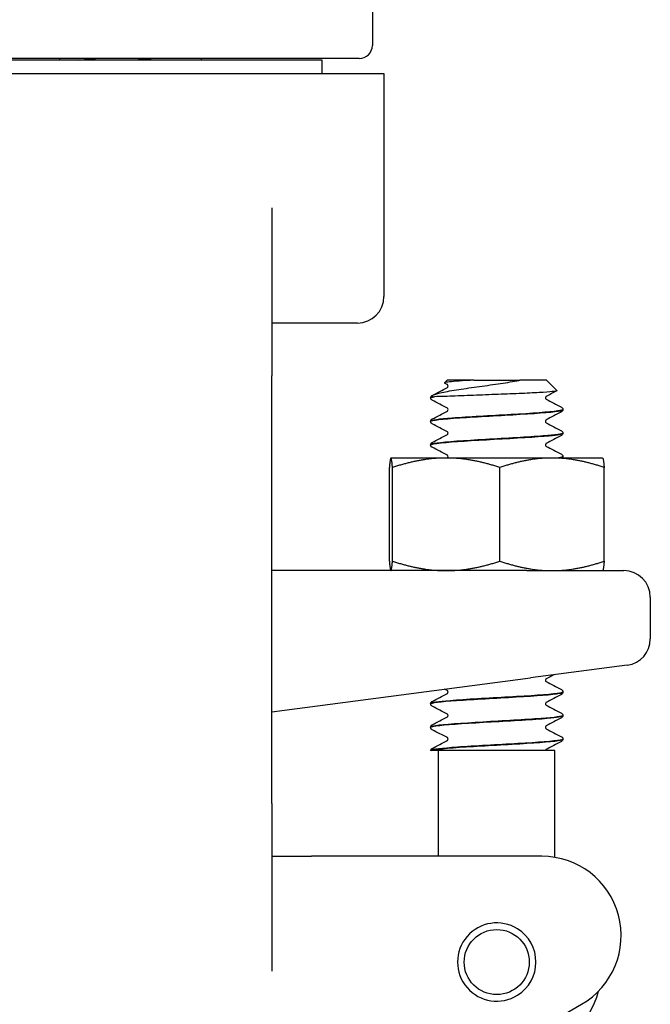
# Model space of a CAD drawing. Header units: inches. Extents: x 36 to 1719, y -84 to 1122.
# Tile 340 of 550: x 910.2 to 911.69, y 421.42 to 423.75. Entities that reach past the tile are written whole.
import ezdxf

# ---------------------------------------------------------------- set-up
doc = ezdxf.new("R2010")
doc.units = ezdxf.units.IN
doc.header["$LTSCALE"] = 48
doc.header["$MEASUREMENT"] = 0
doc.layers.add('Visible (ANSI)', color=7, linetype='Continuous', lineweight=30)

msp = doc.modelspace()

# ---------------------------------------------------------------- linework, layer by layer
at = {"layer": 'Visible (ANSI)'}
for p, q in [((911.03018, 423.82568), (911.03018, 423.68818)), ((910.99893, 423.65693), (909.96143, 423.65693)), ((910.91193, 423.65318), (910.04843, 423.65318)), ((910.29268, 423.65318), (910.29268, 423.65693)), ((910.62602, 423.65693), (910.62602, 423.65318)), ((910.91193, 423.62193), (910.91193, 423.65318)), ((909.90268, 423.62193), (911.05768, 423.62193)), ((911.05768, 423.62193), (911.05768, 423.09443)), ((910.79268, 423.30384), (910.79268, 422.90693)), ((910.99518, 423.03193), (910.79268, 423.03193)), ((910.79268, 421.89693), (910.79268, 422.90693)), ((911.20666, 422.89693), (911.20034, 422.89061)), ((911.26989, 422.89693), (911.20666, 422.89693)), ((911.26989, 422.89693), (911.32424, 422.89693)), ((911.32424, 422.89693), (911.37853, 422.89693)), ((911.4412, 422.89693), (911.37853, 422.89693)), ((911.4412, 422.89693), (911.46581, 422.87232)), ((911.16768, 422.8549), (911.16768, 422.85549)), ((911.17369, 422.85795), (911.17684, 422.85795)), ((911.48018, 422.8271), (911.48018, 422.82768)), ((911.16768, 422.79929), (911.16768, 422.79988)), ((911.48018, 422.77149), (911.48018, 422.77207)), ((911.16768, 422.74368), (911.16768, 422.74426)), ((911.07393, 422.71293), (911.07385, 422.71288)), ((911.07401, 422.71293), (911.07393, 422.71293)), ((911.20454, 422.71293), (911.07401, 422.71293)), ((911.45446, 422.71293), (911.20454, 422.71293)), ((911.57393, 422.71293), (911.45446, 422.71293)), ((911.48018, 422.71588), (911.48018, 422.71646)), ((911.57393, 422.71293), (911.57401, 422.71288)), ((911.0703, 422.46926), (911.0703, 422.6906)), ((911.07773, 422.46926), (911.07773, 422.6906)), ((911.33136, 422.46926), (911.33136, 422.6906)), ((911.57756, 422.46926), (911.57756, 422.6906)), ((911.39504, 422.44693), (910.79268, 422.44693)), ((911.07393, 422.44693), (911.07385, 422.44698)), ((911.39504, 422.44693), (911.62393, 422.44693)), ((911.57393, 422.44693), (911.57401, 422.44698)), ((911.68643, 422.38443), (911.68643, 422.28554)), ((911.63209, 422.22358), (911.4032, 422.19345)), ((910.79268, 422.11307), (911.4032, 422.19345)), ((911.48018, 422.15977), (911.48018, 422.16035)), ((911.16768, 422.13196), (911.16768, 422.13254)), ((911.48018, 422.10415), (911.48018, 422.10474)), ((911.16768, 422.07635), (911.16768, 422.07693)), ((911.48018, 422.04854), (911.48018, 422.04913)), ((911.16805, 422.02193), (911.16774, 422.02193)), ((911.16909, 422.02193), (911.16805, 422.02193)), ((911.19974, 422.02193), (911.16909, 422.02193)), ((911.18643, 421.77193), (911.18643, 422.02193)), ((911.32323, 422.02193), (911.19974, 422.02193)), ((911.46143, 422.02193), (911.32323, 422.02193)), ((911.46143, 421.7693), (911.46143, 422.02193)), ((910.79268, 421.89693), (910.79268, 421.50002)), ((910.79268, 421.77193), (910.88628, 421.77193)), ((910.97396, 421.77193), (910.88628, 421.77193)), ((911.43018, 421.77193), (910.97396, 421.77193)), ((911.2899, 421.28693), (911.52393, 421.42205))]:
    msp.add_line(p, q, dxfattribs=at)
msp.add_circle((911.32393, 421.52193), 0.07688, dxfattribs=at)
for centre, radius, start, end in [((910.99893, 423.68818), 0.03125, 270, 0), ((910.99518, 423.09443), 0.0625, 270, 0), ((911.62393, 422.38443), 0.0625, 0, 90), ((911.62393, 422.28554), 0.0625, 277.5, 0), ((911.43018, 421.58443), 0.1875, 300, 90), ((911.32393, 421.52193), 0.0925, 57.84992, 302.15008), ((911.32393, 421.52193), 0.0925, 302.15008, 57.84992), ((911.32393, 421.52193), 0.25, 289.94844, 344.10999)]:
    msp.add_arc(centre, radius, start, end, dxfattribs=at)
for points in [[(910.33707, 423.65318), (910.34841, 423.65443), (910.3616, 423.65568), (910.37627, 423.65693)], [(910.51272, 423.65693), (910.49933, 423.65568), (910.48551, 423.65443), (910.4718, 423.65318)], [(911.26989, 422.89693), (911.266, 422.89674), (911.2622, 422.89654), (911.25851, 422.89633)], [(911.37602, 422.89633), (911.37709, 422.89653), (911.37794, 422.89673), (911.37853, 422.89693)], [(911.17158, 422.86092), (911.18348, 422.86715), (911.19538, 422.87339), (911.20727, 422.87964)], [(911.20727, 422.88636), (911.20508, 422.88751), (911.20289, 422.88867), (911.2007, 422.88982)], [(911.4655, 422.87163), (911.4572, 422.86728), (911.44889, 422.86292), (911.4406, 422.85856)], [(911.16789, 422.85488), (911.16779, 422.8559), (911.17074, 422.85693), (911.17684, 422.85795)], [(911.17369, 422.85795), (911.16971, 422.85713), (911.16782, 422.85631), (911.16791, 422.85549)], [(911.20727, 422.83075), (911.19532, 422.83703), (911.18337, 422.8433), (911.17142, 422.84956)], [(911.4406, 422.85183), (911.45254, 422.84555), (911.46449, 422.83928), (911.47645, 422.83302)], [(911.17142, 422.80522), (911.18337, 422.81148), (911.19532, 422.81775), (911.20727, 422.82403)], [(911.47645, 422.82176), (911.46449, 422.81549), (911.45254, 422.80923), (911.4406, 422.80295)], [(911.20727, 422.77514), (911.19532, 422.78142), (911.18337, 422.78769), (911.17142, 422.79395)], [(911.4406, 422.79622), (911.45254, 422.78994), (911.46449, 422.78367), (911.47645, 422.77741)], [(911.17142, 422.74961), (911.18337, 422.75587), (911.19532, 422.76214), (911.20727, 422.76842)], [(911.47645, 422.76614), (911.46449, 422.75988), (911.45254, 422.75362), (911.4406, 422.74733)], [(911.20727, 422.71953), (911.19532, 422.72581), (911.18337, 422.73208), (911.17142, 422.73834)], [(911.4406, 422.74061), (911.45254, 422.73433), (911.46449, 422.72806), (911.47645, 422.7218)], [(911.48018, 422.71585), (911.48012, 422.71473), (911.47971, 422.71368), (911.47921, 422.71293)], [(911.45875, 422.20076), (911.4527, 422.19758), (911.44665, 422.19441), (911.4406, 422.19122)], [(911.4406, 422.1845), (911.45254, 422.17822), (911.46449, 422.17195), (911.47645, 422.16569)], [(911.17142, 422.13788), (911.18337, 422.14415), (911.19532, 422.15041), (911.20727, 422.15669)], [(911.20727, 422.16342), (911.20512, 422.16455), (911.20297, 422.16567), (911.20083, 422.1668)], [(911.47645, 422.15442), (911.46449, 422.14816), (911.45254, 422.14189), (911.4406, 422.13561)], [(911.20727, 422.10781), (911.19532, 422.11409), (911.18337, 422.12036), (911.17142, 422.12662)], [(911.4406, 422.12889), (911.45254, 422.12261), (911.46449, 422.11634), (911.47645, 422.11008)], [(911.17142, 422.08227), (911.18337, 422.08853), (911.19532, 422.0948), (911.20727, 422.10108)], [(911.47645, 422.09881), (911.46449, 422.09255), (911.45254, 422.08628), (911.4406, 422.08)], [(911.20727, 422.0522), (911.19532, 422.05848), (911.18337, 422.06474), (911.17142, 422.07101)], [(911.4406, 422.07328), (911.45254, 422.067), (911.46449, 422.06073), (911.47645, 422.05447)], [(911.17142, 422.02666), (911.18337, 422.03292), (911.19532, 422.03919), (911.20727, 422.04547)], [(911.47645, 422.0432), (911.46449, 422.03694), (911.45254, 422.03067), (911.4406, 422.02439)]]:
    msp.add_open_spline(points, degree=3, dxfattribs=at)
for points, knots in [([(911.17128, 422.86075), (911.17555, 422.86308), (911.18342, 422.86543), (911.20529, 422.87019), (911.2188, 422.87255), (911.24939, 422.87731), (911.26598, 422.87967), (911.29985, 422.88443), (911.31674, 422.88678), (911.34849, 422.89153), (911.36312, 422.89388), (911.37602, 422.89633)], [-0.67634923, -0.67634923, -0.67634923, -0.67634923, -0.52774982, -0.52774982, -0.38555901, -0.38555901, -0.25020713, -0.25020713, -0.12168954, -0.12168954, 0, 0, 0, 0]), ([(911.25851, 422.89633), (911.24717, 422.89567), (911.23706, 422.89503), (911.21993, 422.89374), (911.21309, 422.8931), (911.20257, 422.89169), (911.19985, 422.89094), (911.2003, 422.89007), (911.20046, 422.88994), (911.2007, 422.88982)], [-2.12179282, -2.12179282, -2.12179282, -2.12179282, -2.02048123, -2.02048123, -1.91755472, -1.91755472, -1.79490964, -1.79490964, -1.77433809, -1.77433809, -1.77433809, -1.77433809]), ([(911.20887, 422.883), (911.20887, 422.88407), (911.20842, 422.88507), (911.20772, 422.88603), (911.20746, 422.88622), (911.20727, 422.88636), (911.20724, 422.88637), (911.20724, 422.88637)], [0, 0, 0, 0, 0.017919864, 0.017919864, 0.032518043, 0.032518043, 0.040461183, 0.040461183, 0.040461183, 0.040461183]), ([(911.20724, 422.87963), (911.20724, 422.87963), (911.20741, 422.8797), (911.20793, 422.88025), (911.20821, 422.88059), (911.20869, 422.88161), (911.20887, 422.8823), (911.20887, 422.883)], [0.003893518, 0.003893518, 0.003893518, 0.003893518, 0.02135506, 0.02135506, 0.032660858, 0.032660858, 0.044379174, 0.044379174, 0.044379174, 0.044379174]), ([(911.46581, 422.87232), (911.46589, 422.87224), (911.46593, 422.87216), (911.46591, 422.87131), (911.46222, 422.87056), (911.44789, 422.86905), (911.4373, 422.8683), (911.41042, 422.86678), (911.39432, 422.86603), (911.35861, 422.86452), (911.33929, 422.86377), (911.29992, 422.86225), (911.28024, 422.8615), (911.26181, 422.86075)], [-0.74958937, -0.74958937, -0.74958937, -0.74958937, -0.73438222, -0.73438222, -0.59190522, -0.59190522, -0.44722789, -0.44722789, -0.30035084, -0.30035084, -0.15127467, -0.15127467, 0, 0, 0, 0]), ([(911.16768, 422.85551), (911.16774, 422.85665), (911.16817, 422.85771), (911.16902, 422.85898), (911.16939, 422.85938), (911.16975, 422.8597)], [0, 0, 0, 0, 0.015967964, 0.015967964, 0.027043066, 0.027043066, 0.027043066, 0.027043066]), ([(911.17142, 422.84956), (911.17079, 422.84989), (911.17011, 422.85029), (911.16901, 422.85143), (911.16862, 422.85193), (911.16797, 422.85322), (911.16773, 422.85404), (911.16768, 422.85488)], [0, 0, 0, 0, 0.022095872, 0.022095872, 0.033561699, 0.033561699, 0.045438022, 0.045438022, 0.045438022, 0.045438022]), ([(911.17369, 422.85795), (911.17109, 422.85798), (911.16987, 422.8581), (911.169, 422.85847), (911.16896, 422.85867), (911.16911, 422.85899), (911.16916, 422.85907), (911.16927, 422.85921), (911.16931, 422.85925), (911.16937, 422.85932), (911.16939, 422.85935), (911.16944, 422.8594), (911.16946, 422.85942), (911.1695, 422.85946), (911.16952, 422.85948), (911.16956, 422.85952), (911.16959, 422.85954), (911.16965, 422.8596), (911.16968, 422.85963), (911.16982, 422.85976), (911.16993, 422.85985), (911.17035, 422.86018), (911.17072, 422.86045), (911.17128, 422.86075)], [-0.17168991, -0.17168991, -0.17168991, -0.17168991, -0.0982332, -0.0982332, -0.0491093, -0.0491093, -0.03761956, -0.03761956, -0.03394059, -0.03394059, -0.03224924, -0.03224924, -0.03117451, -0.03117451, -0.03017054, -0.03017054, -0.0289244, -0.0289244, -0.02683852, -0.02683852, -0.01955178, -0.01955178, 0, 0, 0, 0]), ([(911.26181, 422.86075), (911.2515, 422.86033), (911.24168, 422.85996), (911.22322, 422.85929), (911.21467, 422.859), (911.19379, 422.85832), (911.18347, 422.858), (911.17684, 422.85795)], [-0.3187664, -0.3187664, -0.3187664, -0.3187664, -0.23449039, -0.23449039, -0.1487662, -0.1487662, 0, 0, 0, 0]), ([(911.44062, 422.85857), (911.44062, 422.85857), (911.44046, 422.8585), (911.43993, 422.85794), (911.43966, 422.8576), (911.43918, 422.85659), (911.439, 422.8559), (911.439, 422.8552)], [0.003893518, 0.003893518, 0.003893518, 0.003893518, 0.02135506, 0.02135506, 0.032660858, 0.032660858, 0.044379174, 0.044379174, 0.044379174, 0.044379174]), ([(911.439, 422.8552), (911.439, 422.85412), (911.43944, 422.85313), (911.44015, 422.85217), (911.4404, 422.85197), (911.44059, 422.85184), (911.44062, 422.85182), (911.44062, 422.85182)], [0, 0, 0, 0, 0.017919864, 0.017919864, 0.032518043, 0.032518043, 0.040461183, 0.040461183, 0.040461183, 0.040461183]), ([(911.16769, 422.79927), (911.16768, 422.79934), (911.16769, 422.7994), (911.16771, 422.79947), (911.16873, 422.8023), (911.19532, 422.80513), (911.23675, 422.80796), (911.27798, 422.81077), (911.33282, 422.81359), (911.37929, 422.8164), (911.42558, 422.81921), (911.46236, 422.82201), (911.475, 422.82481), (911.47844, 422.82557), (911.48006, 422.82634), (911.47997, 422.8271)], [-17.2816205, -17.2816205, -17.2816205, -17.2816205, -17.2584859, -17.2584859, -17.2584859, -16.2999201, -16.2999201, -16.2999201, -15.3458188, -15.3458188, -15.3458188, -14.3954331, -14.3954331, -14.3954331, -14.1371669, -14.1371669, -14.1371669, -14.1371669]), ([(911.47987, 422.82771), (911.47998, 422.82652), (911.47603, 422.82533), (911.46788, 422.82415), (911.44855, 422.82133), (911.40613, 422.81852), (911.3576, 422.8157), (911.30908, 422.81289), (911.25575, 422.81007), (911.21895, 422.80726), (911.18678, 422.8048), (911.16799, 422.80234), (911.16774, 422.79988)], [7.8511208, 7.8511208, 7.8511208, 7.8511208, 8.2534333, 8.2534333, 8.2534333, 9.2076053, 9.2076053, 9.2076053, 10.1615232, 10.1615232, 10.1615232, 10.9955743, 10.9955743, 10.9955743, 10.9955743]), ([(911.20887, 422.82739), (911.20887, 422.82846), (911.20842, 422.82946), (911.20772, 422.83042), (911.20746, 422.83061), (911.20727, 422.83075), (911.20724, 422.83076), (911.20724, 422.83076)], [0, 0, 0, 0, 0.017919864, 0.017919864, 0.032518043, 0.032518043, 0.040461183, 0.040461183, 0.040461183, 0.040461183]), ([(911.20724, 422.82402), (911.20724, 422.82402), (911.20741, 422.82409), (911.20793, 422.82464), (911.20821, 422.82498), (911.20869, 422.826), (911.20887, 422.82669), (911.20887, 422.82739)], [0.003893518, 0.003893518, 0.003893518, 0.003893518, 0.02135506, 0.02135506, 0.032660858, 0.032660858, 0.044379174, 0.044379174, 0.044379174, 0.044379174]), ([(911.47645, 422.83302), (911.47708, 422.83269), (911.47775, 422.83229), (911.47885, 422.83115), (911.47925, 422.83066), (911.4799, 422.82937), (911.48014, 422.82855), (911.48018, 422.82771)], [0, 0, 0, 0, 0.022095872, 0.022095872, 0.033561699, 0.033561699, 0.045438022, 0.045438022, 0.045438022, 0.045438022]), ([(911.48018, 422.82707), (911.48012, 422.82594), (911.4797, 422.82488), (911.47872, 422.82341), (911.47819, 422.82292), (911.47727, 422.82222), (911.47685, 422.82197), (911.47645, 422.82176)], [0, 0, 0, 0, 0.015967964, 0.015967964, 0.031253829, 0.031253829, 0.045415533, 0.045415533, 0.045415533, 0.045415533]), ([(911.16768, 422.7999), (911.16774, 422.80103), (911.16817, 422.8021), (911.16915, 422.80357), (911.16967, 422.80405), (911.1706, 422.80476), (911.17101, 422.80501), (911.17142, 422.80522)], [0, 0, 0, 0, 0.015967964, 0.015967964, 0.031253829, 0.031253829, 0.045415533, 0.045415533, 0.045415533, 0.045415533]), ([(911.44062, 422.80296), (911.44062, 422.80296), (911.44046, 422.80288), (911.43993, 422.80233), (911.43966, 422.80199), (911.43918, 422.80098), (911.439, 422.80029), (911.439, 422.79958)], [0.003893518, 0.003893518, 0.003893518, 0.003893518, 0.02135506, 0.02135506, 0.032660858, 0.032660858, 0.044379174, 0.044379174, 0.044379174, 0.044379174]), ([(911.17142, 422.79395), (911.17079, 422.79428), (911.17011, 422.79468), (911.16901, 422.79582), (911.16862, 422.79632), (911.16797, 422.79761), (911.16773, 422.79842), (911.16768, 422.79927)], [0, 0, 0, 0, 0.022095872, 0.022095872, 0.033561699, 0.033561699, 0.045438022, 0.045438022, 0.045438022, 0.045438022]), ([(911.439, 422.79958), (911.439, 422.79851), (911.43944, 422.79751), (911.44015, 422.79656), (911.4404, 422.79636), (911.44059, 422.79623), (911.44062, 422.79621), (911.44062, 422.79621)], [0, 0, 0, 0, 0.017919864, 0.017919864, 0.032518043, 0.032518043, 0.040461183, 0.040461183, 0.040461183, 0.040461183]), ([(911.47645, 422.77741), (911.47708, 422.77708), (911.47775, 422.77668), (911.47885, 422.77554), (911.47925, 422.77504), (911.4799, 422.77375), (911.48014, 422.77294), (911.48018, 422.77209)], [0, 0, 0, 0, 0.022095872, 0.022095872, 0.033561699, 0.033561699, 0.045438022, 0.045438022, 0.045438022, 0.045438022]), ([(911.48008, 422.77209), (911.47994, 422.76976), (911.46323, 422.76742), (911.43388, 422.76508), (911.39863, 422.76227), (911.34608, 422.75946), (911.29721, 422.75665), (911.24834, 422.75384), (911.20444, 422.75103), (911.18301, 422.74822), (911.17296, 422.7469), (911.16798, 422.74558), (911.16801, 422.74426)], [14.1343061, 14.1343061, 14.1343061, 14.1343061, 14.9274022, 14.9274022, 14.9274022, 15.879856, 15.879856, 15.879856, 16.8320759, 16.8320759, 16.8320759, 17.2787596, 17.2787596, 17.2787596, 17.2787596]), ([(911.16799, 422.74366), (911.16801, 422.74537), (911.17651, 422.74708), (911.19299, 422.74879), (911.22017, 422.75161), (911.26834, 422.75443), (911.31812, 422.75726), (911.36779, 422.76007), (911.41774, 422.76289), (911.44797, 422.7657), (911.46867, 422.76763), (911.47975, 422.76956), (911.47994, 422.77149)], [-23.5648058, -23.5648058, -23.5648058, -23.5648058, -22.9847675, -22.9847675, -22.9847675, -22.0283448, -22.0283448, -22.0283448, -21.0740719, -21.0740719, -21.0740719, -20.4203522, -20.4203522, -20.4203522, -20.4203522]), ([(911.20887, 422.77178), (911.20887, 422.77285), (911.20842, 422.77385), (911.20772, 422.77481), (911.20746, 422.775), (911.20727, 422.77513), (911.20724, 422.77515), (911.20724, 422.77515)], [0, 0, 0, 0, 0.017919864, 0.017919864, 0.032518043, 0.032518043, 0.040461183, 0.040461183, 0.040461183, 0.040461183]), ([(911.20724, 422.7684), (911.20724, 422.7684), (911.20741, 422.76848), (911.20793, 422.76903), (911.20821, 422.76937), (911.20869, 422.77038), (911.20887, 422.77108), (911.20887, 422.77178)], [0.003893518, 0.003893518, 0.003893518, 0.003893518, 0.02135506, 0.02135506, 0.032660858, 0.032660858, 0.044379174, 0.044379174, 0.044379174, 0.044379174]), ([(911.48018, 422.77146), (911.48012, 422.77033), (911.4797, 422.76926), (911.47872, 422.76779), (911.47819, 422.76731), (911.47727, 422.7666), (911.47685, 422.76636), (911.47645, 422.76614)], [0, 0, 0, 0, 0.015967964, 0.015967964, 0.031253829, 0.031253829, 0.045415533, 0.045415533, 0.045415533, 0.045415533]), ([(911.16768, 422.74429), (911.16774, 422.74542), (911.16817, 422.74649), (911.16915, 422.74796), (911.16967, 422.74844), (911.1706, 422.74915), (911.17101, 422.74939), (911.17142, 422.74961)], [0, 0, 0, 0, 0.015967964, 0.015967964, 0.031253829, 0.031253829, 0.045415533, 0.045415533, 0.045415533, 0.045415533]), ([(911.17142, 422.73834), (911.17079, 422.73867), (911.17011, 422.73907), (911.16901, 422.74021), (911.16862, 422.74071), (911.16797, 422.742), (911.16773, 422.74281), (911.16768, 422.74366)], [0, 0, 0, 0, 0.022095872, 0.022095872, 0.033561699, 0.033561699, 0.045438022, 0.045438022, 0.045438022, 0.045438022]), ([(911.44062, 422.74735), (911.44062, 422.74735), (911.44046, 422.74727), (911.43993, 422.74672), (911.43966, 422.74638), (911.43918, 422.74537), (911.439, 422.74467), (911.439, 422.74397)], [0.003893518, 0.003893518, 0.003893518, 0.003893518, 0.02135506, 0.02135506, 0.032660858, 0.032660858, 0.044379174, 0.044379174, 0.044379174, 0.044379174]), ([(911.439, 422.74397), (911.439, 422.7429), (911.43944, 422.7419), (911.44015, 422.74094), (911.4404, 422.74075), (911.44059, 422.74062), (911.44062, 422.7406), (911.44062, 422.7406)], [0, 0, 0, 0, 0.017919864, 0.017919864, 0.032518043, 0.032518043, 0.040461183, 0.040461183, 0.040461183, 0.040461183]), ([(911.20887, 422.71617), (911.20887, 422.71724), (911.20842, 422.71824), (911.20772, 422.7192), (911.20746, 422.71939), (911.20727, 422.71952), (911.20724, 422.71954), (911.20724, 422.71954)], [0, 0, 0, 0, 0.017919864, 0.017919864, 0.032518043, 0.032518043, 0.040461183, 0.040461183, 0.040461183, 0.040461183]), ([(911.20744, 422.71293), (911.20751, 422.71299), (911.20761, 422.71308), (911.20793, 422.71342), (911.20821, 422.71376), (911.20869, 422.71477), (911.20887, 422.71547), (911.20887, 422.71617)], [0.01487233, 0.01487233, 0.01487233, 0.01487233, 0.02135506, 0.02135506, 0.032660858, 0.032660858, 0.044379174, 0.044379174, 0.044379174, 0.044379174]), ([(911.48002, 422.71648), (911.48013, 422.71583), (911.47897, 422.71518), (911.47647, 422.71453), (911.47443, 422.71399), (911.47152, 422.71346), (911.46781, 422.71293)], [20.41749138, 20.41749138, 20.41749138, 20.41749138, 20.63867267, 20.63867267, 20.63867267, 20.81932014, 20.81932014, 20.81932014, 20.81932014]), ([(911.47145, 422.71293), (911.47525, 422.71358), (911.47788, 422.71422), (911.47917, 422.71487), (911.47985, 422.71521), (911.48016, 422.71554), (911.48013, 422.71588)], [-27.03673772, -27.03673772, -27.03673772, -27.03673772, -26.81712276, -26.81712276, -26.81712276, -26.70353756, -26.70353756, -26.70353756, -26.70353756]), ([(911.47645, 422.7218), (911.47708, 422.72147), (911.47775, 422.72107), (911.47885, 422.71993), (911.47925, 422.71943), (911.4799, 422.71814), (911.48014, 422.71733), (911.48018, 422.71648)], [0, 0, 0, 0, 0.022095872, 0.022095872, 0.033561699, 0.033561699, 0.045438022, 0.045438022, 0.045438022, 0.045438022]), ([(911.44062, 422.19124), (911.44062, 422.19124), (911.44046, 422.19116), (911.43993, 422.19061), (911.43966, 422.19027), (911.43918, 422.18926), (911.439, 422.18856), (911.439, 422.18786)], [0.003893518, 0.003893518, 0.003893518, 0.003893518, 0.02135506, 0.02135506, 0.032660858, 0.032660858, 0.044379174, 0.044379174, 0.044379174, 0.044379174]), ([(911.439, 422.18786), (911.439, 422.18679), (911.43944, 422.18579), (911.44015, 422.18483), (911.4404, 422.18464), (911.44059, 422.18451), (911.44062, 422.18449), (911.44062, 422.18449)], [0, 0, 0, 0, 0.017919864, 0.017919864, 0.032518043, 0.032518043, 0.040461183, 0.040461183, 0.040461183, 0.040461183]), ([(911.16769, 422.13193), (911.16764, 422.13465), (911.19092, 422.13737), (911.22902, 422.14008), (911.2684, 422.14289), (911.32258, 422.1457), (911.36995, 422.14851), (911.41731, 422.15132), (911.45663, 422.15412), (911.47223, 422.15693), (911.47749, 422.15788), (911.48001, 422.15882), (911.47992, 422.15977)], [-92.6798442, -92.6798442, -92.6798442, -92.6798442, -91.7590058, -91.7590058, -91.7590058, -90.8072453, -90.8072453, -90.8072453, -89.8557102, -89.8557102, -89.8557102, -89.5353906, -89.5353906, -89.5353906, -89.5353906]), ([(911.47986, 422.16037), (911.47997, 422.15912), (911.47554, 422.15787), (911.46647, 422.15661), (911.44591, 422.15377), (911.40199, 422.15092), (911.35264, 422.14808), (911.30342, 422.14524), (911.25015, 422.14241), (911.21443, 422.13957), (911.18492, 422.13723), (911.16806, 422.13489), (911.16779, 422.13254)], [83.2493444, 83.2493444, 83.2493444, 83.2493444, 83.6742001, 83.6742001, 83.6742001, 84.6382389, 84.6382389, 84.6382389, 85.5995394, 85.5995394, 85.5995394, 86.393798, 86.393798, 86.393798, 86.393798]), ([(911.20887, 422.16006), (911.20887, 422.16113), (911.20842, 422.16213), (911.20772, 422.16309), (911.20746, 422.16328), (911.20727, 422.16341), (911.20724, 422.16343), (911.20724, 422.16343)], [0, 0, 0, 0, 0.017919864, 0.017919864, 0.032518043, 0.032518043, 0.040461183, 0.040461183, 0.040461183, 0.040461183]), ([(911.20724, 422.15668), (911.20724, 422.15668), (911.20741, 422.15676), (911.20793, 422.15731), (911.20821, 422.15765), (911.20869, 422.15866), (911.20887, 422.15935), (911.20887, 422.16006)], [0.003893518, 0.003893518, 0.003893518, 0.003893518, 0.02135506, 0.02135506, 0.032660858, 0.032660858, 0.044379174, 0.044379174, 0.044379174, 0.044379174]), ([(911.47645, 422.16569), (911.47708, 422.16536), (911.47775, 422.16496), (911.47885, 422.16382), (911.47925, 422.16332), (911.4799, 422.16203), (911.48014, 422.16122), (911.48018, 422.16037)], [0, 0, 0, 0, 0.022095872, 0.022095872, 0.033561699, 0.033561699, 0.045438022, 0.045438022, 0.045438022, 0.045438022]), ([(911.48018, 422.15974), (911.48012, 422.15861), (911.4797, 422.15754), (911.47872, 422.15607), (911.47819, 422.15559), (911.47727, 422.15488), (911.47685, 422.15463), (911.47645, 422.15442)], [0, 0, 0, 0, 0.015967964, 0.015967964, 0.031253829, 0.031253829, 0.045415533, 0.045415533, 0.045415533, 0.045415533]), ([(911.16768, 422.13257), (911.16774, 422.1337), (911.16817, 422.13476), (911.16915, 422.13623), (911.16967, 422.13672), (911.1706, 422.13743), (911.17101, 422.13767), (911.17142, 422.13788)], [0, 0, 0, 0, 0.015967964, 0.015967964, 0.031253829, 0.031253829, 0.045415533, 0.045415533, 0.045415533, 0.045415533]), ([(911.17142, 422.12662), (911.17079, 422.12695), (911.17011, 422.12735), (911.16901, 422.12849), (911.16862, 422.12899), (911.16797, 422.13028), (911.16773, 422.13109), (911.16768, 422.13193)], [0, 0, 0, 0, 0.022095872, 0.022095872, 0.033561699, 0.033561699, 0.045438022, 0.045438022, 0.045438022, 0.045438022]), ([(911.44062, 422.13562), (911.44062, 422.13562), (911.44046, 422.13555), (911.43993, 422.135), (911.43966, 422.13466), (911.43918, 422.13364), (911.439, 422.13295), (911.439, 422.13225)], [0.003893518, 0.003893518, 0.003893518, 0.003893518, 0.02135506, 0.02135506, 0.032660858, 0.032660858, 0.044379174, 0.044379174, 0.044379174, 0.044379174]), ([(911.439, 422.13225), (911.439, 422.13118), (911.43944, 422.13018), (911.44015, 422.12922), (911.4404, 422.12903), (911.44059, 422.12889), (911.44062, 422.12888), (911.44062, 422.12888)], [0, 0, 0, 0, 0.017919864, 0.017919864, 0.032518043, 0.032518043, 0.040461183, 0.040461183, 0.040461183, 0.040461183]), ([(911.48013, 422.10476), (911.48002, 422.10229), (911.46108, 422.09981), (911.42864, 422.09733), (911.39195, 422.09453), (911.33895, 422.09173), (911.29066, 422.08893), (911.24161, 422.08609), (911.19875, 422.08325), (911.17956, 422.0804), (911.17174, 422.07925), (911.16793, 422.07809), (911.168, 422.07693)], [89.5325298, 89.5325298, 89.5325298, 89.5325298, 90.3718388, 90.3718388, 90.3718388, 91.3207683, 91.3207683, 91.3207683, 92.2845846, 92.2845846, 92.2845846, 92.6769833, 92.6769833, 92.6769833, 92.6769833]), ([(911.168, 422.07632), (911.16798, 422.0779), (911.17515, 422.07948), (911.1893, 422.08106), (911.2145, 422.08387), (911.26117, 422.08669), (911.31065, 422.0895), (911.36012, 422.09231), (911.41108, 422.09512), (911.44316, 422.09793), (911.46682, 422.10001), (911.47975, 422.10208), (911.47999, 422.10415)], [-98.9630295, -98.9630295, -98.9630295, -98.9630295, -98.4278806, -98.4278806, -98.4278806, -97.4744623, -97.4744623, -97.4744623, -96.5212894, -96.5212894, -96.5212894, -95.8185759, -95.8185759, -95.8185759, -95.8185759]), ([(911.20887, 422.10445), (911.20887, 422.10552), (911.20842, 422.10651), (911.20772, 422.10747), (911.20746, 422.10767), (911.20727, 422.1078), (911.20724, 422.10782), (911.20724, 422.10782)], [0, 0, 0, 0, 0.017919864, 0.017919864, 0.032518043, 0.032518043, 0.040461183, 0.040461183, 0.040461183, 0.040461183]), ([(911.20724, 422.10107), (911.20724, 422.10107), (911.20741, 422.10114), (911.20793, 422.1017), (911.20821, 422.10204), (911.20869, 422.10305), (911.20887, 422.10374), (911.20887, 422.10445)], [0.003893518, 0.003893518, 0.003893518, 0.003893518, 0.02135506, 0.02135506, 0.032660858, 0.032660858, 0.044379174, 0.044379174, 0.044379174, 0.044379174]), ([(911.47645, 422.11008), (911.47708, 422.10975), (911.47775, 422.10935), (911.47885, 422.10821), (911.47925, 422.10771), (911.4799, 422.10642), (911.48014, 422.10561), (911.48018, 422.10476)], [0, 0, 0, 0, 0.022095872, 0.022095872, 0.033561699, 0.033561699, 0.045438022, 0.045438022, 0.045438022, 0.045438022]), ([(911.48018, 422.10413), (911.48012, 422.10299), (911.4797, 422.10193), (911.47872, 422.10046), (911.47819, 422.09998), (911.47727, 422.09927), (911.47685, 422.09902), (911.47645, 422.09881)], [0, 0, 0, 0, 0.015967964, 0.015967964, 0.031253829, 0.031253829, 0.045415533, 0.045415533, 0.045415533, 0.045415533]), ([(911.16768, 422.07696), (911.16774, 422.07809), (911.16817, 422.07915), (911.16915, 422.08062), (911.16967, 422.08111), (911.1706, 422.08181), (911.17101, 422.08206), (911.17142, 422.08227)], [0, 0, 0, 0, 0.015967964, 0.015967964, 0.031253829, 0.031253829, 0.045415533, 0.045415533, 0.045415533, 0.045415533]), ([(911.44062, 422.08001), (911.44062, 422.08001), (911.44046, 422.07994), (911.43993, 422.07939), (911.43966, 422.07905), (911.43918, 422.07803), (911.439, 422.07734), (911.439, 422.07664)], [0.003893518, 0.003893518, 0.003893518, 0.003893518, 0.02135506, 0.02135506, 0.032660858, 0.032660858, 0.044379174, 0.044379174, 0.044379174, 0.044379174]), ([(911.17142, 422.07101), (911.17079, 422.07134), (911.17011, 422.07174), (911.16901, 422.07288), (911.16862, 422.07337), (911.16797, 422.07466), (911.16773, 422.07548), (911.16768, 422.07632)], [0, 0, 0, 0, 0.022095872, 0.022095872, 0.033561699, 0.033561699, 0.045438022, 0.045438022, 0.045438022, 0.045438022]), ([(911.439, 422.07664), (911.439, 422.07557), (911.43944, 422.07457), (911.44015, 422.07361), (911.4404, 422.07342), (911.44059, 422.07328), (911.44062, 422.07327), (911.44062, 422.07327)], [0, 0, 0, 0, 0.017919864, 0.017919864, 0.032518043, 0.032518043, 0.040461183, 0.040461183, 0.040461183, 0.040461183]), ([(911.47993, 422.04915), (911.48007, 422.04828), (911.47798, 422.04741), (911.47355, 422.04654), (911.45923, 422.04372), (911.42085, 422.04091), (911.37377, 422.0381), (911.32627, 422.03526), (911.27119, 422.03242), (911.23092, 422.02958), (911.19474, 422.02703), (911.17114, 422.02448), (911.16805, 422.02193)], [95.8157151, 95.8157151, 95.8157151, 95.8157151, 96.1109708, 96.1109708, 96.1109708, 97.0647023, 97.0647023, 97.0647023, 98.0270057, 98.0270057, 98.0270057, 98.8915068, 98.8915068, 98.8915068, 98.8915068]), ([(911.16909, 422.02193), (911.17576, 422.02475), (911.20752, 422.02756), (911.25162, 422.03038), (911.29571, 422.0332), (911.35097, 422.03602), (911.39522, 422.03883), (911.43947, 422.04165), (911.47155, 422.04447), (911.4786, 422.04728), (911.47965, 422.0477), (911.48014, 422.04812), (911.4801, 422.04854)], [-105.1089244, -105.1089244, -105.1089244, -105.1089244, -104.1537068, -104.1537068, -104.1537068, -103.1987551, -103.1987551, -103.1987551, -102.2440661, -102.2440661, -102.2440661, -102.1017612, -102.1017612, -102.1017612, -102.1017612]), ([(911.20887, 422.04883), (911.20887, 422.04991), (911.20842, 422.0509), (911.20772, 422.05186), (911.20746, 422.05205), (911.20727, 422.05219), (911.20724, 422.05221), (911.20724, 422.05221)], [0, 0, 0, 0, 0.017919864, 0.017919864, 0.032518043, 0.032518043, 0.040461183, 0.040461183, 0.040461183, 0.040461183]), ([(911.20724, 422.04546), (911.20724, 422.04546), (911.20741, 422.04553), (911.20793, 422.04609), (911.20821, 422.04643), (911.20869, 422.04744), (911.20887, 422.04813), (911.20887, 422.04883)], [0.003893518, 0.003893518, 0.003893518, 0.003893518, 0.02135506, 0.02135506, 0.032660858, 0.032660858, 0.044379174, 0.044379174, 0.044379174, 0.044379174]), ([(911.47645, 422.05447), (911.47708, 422.05414), (911.47775, 422.05374), (911.47885, 422.0526), (911.47925, 422.0521), (911.4799, 422.05081), (911.48014, 422.04999), (911.48018, 422.04915)], [0, 0, 0, 0, 0.022095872, 0.022095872, 0.033561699, 0.033561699, 0.045438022, 0.045438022, 0.045438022, 0.045438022]), ([(911.48018, 422.04852), (911.48012, 422.04738), (911.4797, 422.04632), (911.47872, 422.04485), (911.47819, 422.04437), (911.47727, 422.04366), (911.47685, 422.04341), (911.47645, 422.0432)], [0, 0, 0, 0, 0.015967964, 0.015967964, 0.031253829, 0.031253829, 0.045415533, 0.045415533, 0.045415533, 0.045415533]), ([(911.16774, 422.02193), (911.16791, 422.02304), (911.16842, 422.024), (911.16942, 422.02528), (911.16991, 422.02569), (911.17073, 422.02628), (911.17108, 422.02648), (911.17142, 422.02666)], [0, 0, 0, 0, 0.016056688, 0.016056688, 0.030725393, 0.030725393, 0.042668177, 0.042668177, 0.042668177, 0.042668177]), ([(911.44062, 422.0244), (911.44062, 422.0244), (911.4405, 422.02434), (911.4401, 422.02396), (911.43988, 422.02373), (911.43943, 422.02301), (911.4392, 422.02251), (911.43909, 422.02193)], [0.003894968, 0.003894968, 0.003894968, 0.003894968, 0.019061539, 0.019061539, 0.029040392, 0.029040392, 0.03930795, 0.03930795, 0.03930795, 0.03930795])]:
    msp.add_open_spline(points, degree=3, knots=knots, dxfattribs=at)
for points, weights in [([(911.07401, 422.71293), (911.07229, 422.71293), (911.0703, 422.6906)], [1, 1.0379548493, 1]), ([(911.07773, 422.6906), (911.07574, 422.71293), (911.07401, 422.71293)], [1, 1.0379548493, 1]), ([(911.20454, 422.71293), (911.14569, 422.71293), (911.07773, 422.6906)], [1, 1.0379548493, 1]), ([(911.33136, 422.6906), (911.2634, 422.71293), (911.20454, 422.71293)], [1, 1.0379548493, 1]), ([(911.45446, 422.71293), (911.39733, 422.71293), (911.33136, 422.6906)], [1, 1.0379548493, 1]), ([(911.57756, 422.6906), (911.51159, 422.71293), (911.45446, 422.71293)], [1, 1.0379548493, 1]), ([(911.57401, 422.71288), (911.57566, 422.71193), (911.57756, 422.6906)], [1.00335456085, 1.03619606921, 1]), ([(911.0703, 422.46926), (911.07229, 422.44693), (911.07401, 422.44693)], [1, 1.0379548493, 1]), ([(911.07401, 422.44693), (911.07574, 422.44693), (911.07773, 422.46926)], [1, 1.0379548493, 1]), ([(911.07773, 422.46926), (911.14569, 422.44693), (911.20454, 422.44693)], [1, 1.0379548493, 1]), ([(911.20454, 422.44693), (911.2634, 422.44693), (911.33136, 422.46926)], [1, 1.0379548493, 1]), ([(911.33136, 422.46926), (911.39733, 422.44693), (911.45446, 422.44693)], [1, 1.0379548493, 1]), ([(911.45446, 422.44693), (911.51159, 422.44693), (911.57756, 422.46926)], [1, 1.0379548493, 1]), ([(911.57756, 422.46926), (911.57566, 422.44793), (911.57401, 422.44698)], [1, 1.03619606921, 1.00335456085])]:
    msp.add_rational_spline(points, weights, degree=2, dxfattribs=at)

doc.saveas('drawing.dxf')
